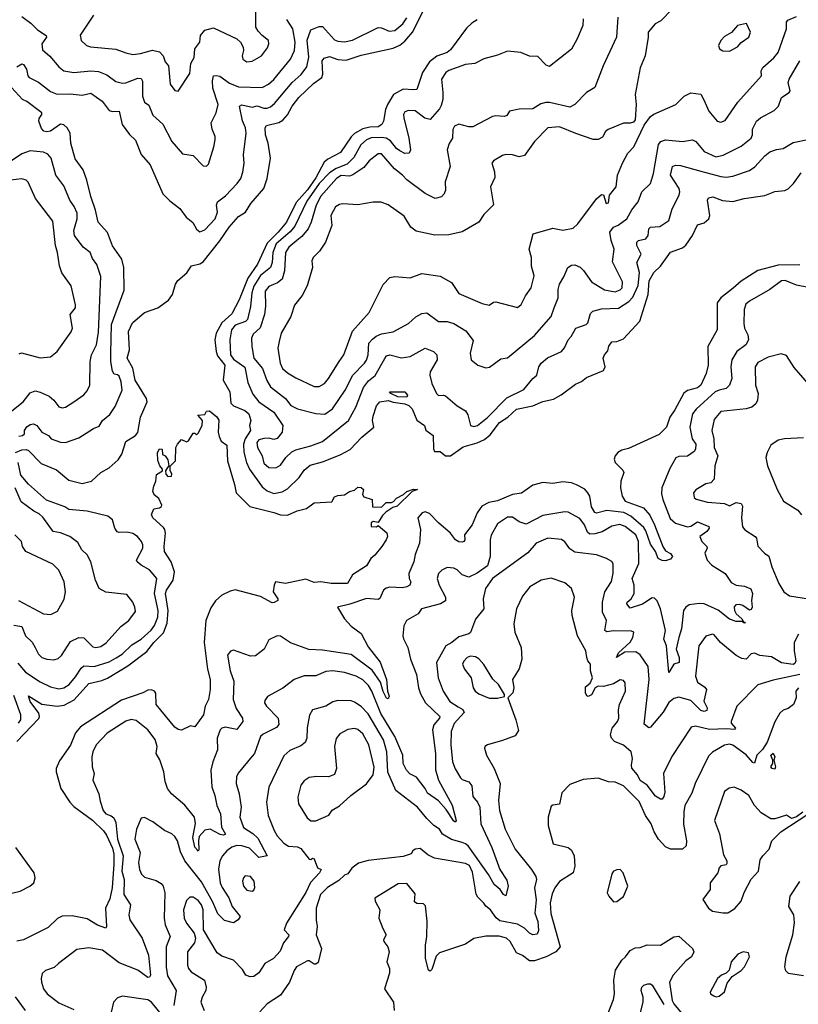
# Model space of a CAD drawing. Extents: x 1552294 to 1694791, y 811929 to 917222.
# Tile 450 of 643: x 1655203 to 1659835, y 863922 to 869779. Entities that reach past the tile are written whole.
import ezdxf

# ---------------------------------------------------------------- set-up
doc = ezdxf.new("R2010")
doc.units = 0

msp = doc.modelspace()

# ---------------------------------------------------------------- linework, layer by layer
at = {"layer": '0CON10XD'}
for points in [[(1655642.5, 869805), (1655563.4, 869686.6), (1655569.2, 869655), (1655600.8, 869625), (1655623, 869617), (1655775, 869604.5), (1655835, 869581.1), (1655875, 869572.9), (1655921.7, 869578.3), (1655992.9, 869597.1), (1656035, 869587.5), (1656056.7, 869565), (1656068.7, 869528.7), (1656088.1, 869505), (1656098.5, 869395), (1656125, 869357.8), (1656145, 869353.1), (1656215, 869458), (1656221.1, 869518.9), (1656240, 869555), (1656244, 869605), (1656273.8, 869645), (1656277.5, 869685), (1656305, 869717.5), (1656355, 869731.1), (1656495, 869664.2), (1656517.1, 869645), (1656532.5, 869615), (1656534.2, 869595), (1656525.6, 869565), (1656530.6, 869545), (1656555, 869528.6), (1656585, 869531.5), (1656642, 869565), (1656677.6, 869612.4), (1656685.6, 869635), (1656682.9, 869655), (1656645, 869685.5), (1656620.7, 869710.7), (1656607.5, 869735), (1656607.5, 869835)], [(1659087.2, 869842.8), (1659017.7, 869772.3), (1658984, 869755), (1658940.8, 869705), (1658941.9, 869675), (1658924.5, 869565), (1658895, 869492.5), (1658864.5, 869335), (1658870, 869275), (1658865, 869182.5), (1658855, 869170), (1658835, 869163.3), (1658795, 869163.8), (1658703.2, 869126.8), (1658687, 869113), (1658669.7, 869080.3), (1658645, 869065.6), (1658615, 869066.4), (1658511.4, 869101.4), (1658415, 869140.8), (1658345, 869135.8), (1658265.5, 869055), (1658205, 868971.8), (1658173.7, 868963.7), (1658134.4, 868975.6), (1658095, 868976.9), (1658075, 868971.4), (1658020.9, 868939.1), (1658010.8, 868925), (1658027.8, 868875), (1658029.5, 868840.5), (1658004.2, 868785), (1658021.7, 868678.3), (1657965, 868620), (1657934, 868575), (1657835, 868516.7), (1657755, 868498.9), (1657673.5, 868496.5), (1657562, 868522), (1657530, 868545), (1657489.8, 868609.8), (1657395, 868678.6), (1657353.2, 868693.2), (1657305, 868693.8), (1657215, 868678.6), (1657125, 868682.9), (1657105, 868680), (1657081.4, 868665), (1657054.4, 868615), (1657059.5, 868555), (1657022.9, 868455), (1656987.2, 868402.7), (1656948.8, 868365), (1656940, 868345), (1656945.6, 868305), (1656913.8, 868195), (1656882.4, 868137.6), (1656838.2, 868081.8), (1656816.6, 868013.4), (1656758.2, 867915), (1656745.6, 867865.6), (1656739.4, 867825), (1656752.8, 867735), (1656766.8, 867705), (1656795, 867677.7), (1656845, 867647.9), (1656955, 867597.9), (1656985, 867596.4), (1657015.2, 867614.8), (1657040.8, 867645), (1657103.8, 867746.2), (1657130.4, 867785), (1657183.4, 867926.6), (1657281.9, 868038.1), (1657365, 868204.5), (1657405, 868245.3), (1657435, 868251.2), (1657525, 868244.5), (1657595, 868270), (1657705, 868254.4), (1657771.9, 868215), (1657815, 868150), (1657955, 868090), (1657995, 868080), (1658021.1, 868098.9), (1658035, 868101.1), (1658165, 868067.1), (1658185.7, 868085), (1658212.7, 868137.3), (1658246.5, 868185), (1658262.9, 868255), (1658247.9, 868312.1), (1658247.5, 868365), (1658234.4, 868414.4), (1658257.5, 868505), (1658375, 868538), (1658435, 868527.5), (1658495, 868538.5), (1658522.3, 868565), (1658635, 868714.2), (1658665, 868740), (1658676.7, 868736.7), (1658692.5, 868685), (1658705, 868690), (1658712.5, 868735), (1658751.2, 868785), (1658758.6, 868855), (1658789.1, 868925), (1658820.6, 868985), (1658856.9, 869023.1), (1658918.3, 869151.7), (1658956.3, 869203.7), (1658975, 869217.1), (1659105.9, 869274.1), (1659155.4, 869324.6), (1659195, 869343.5), (1659255, 869335.8), (1659273, 869303), (1659302.5, 869235), (1659352.9, 869175), (1659375, 869168.6), (1659399.8, 869180.2), (1659475, 869288.1), (1659615.6, 869445), (1659614.4, 869475), (1659623.1, 869495), (1659688.7, 869551.3), (1659715.3, 869584.7), (1659765.5, 869725), (1659765.5, 869765), (1659772.9, 869777.1), (1659825, 869797.9)], [(1655178, 867205), (1655215, 867220), (1655241.7, 867221.7), (1655255, 867216.1), (1655329.9, 867139.9), (1655421.9, 867101.9), (1655495, 867039.8), (1655575, 867020.9), (1655630, 867035), (1655686.2, 867085), (1655735, 867114.3), (1655789.3, 867160.7), (1655810, 867195), (1655835, 867270.8), (1655891.2, 867305), (1655905, 867323.3), (1655922.1, 867415), (1655960.9, 867505), (1655958.1, 867525), (1655890.4, 867635), (1655875, 867706.9), (1655842.9, 867765), (1655855.1, 867815), (1655850.5, 867925), (1655873.3, 867975), (1655945, 868037.7), (1656025, 868064.1), (1656088.9, 868111.1), (1656111.7, 868145), (1656128.7, 868205), (1656142.6, 868227.4), (1656196.1, 868273.9), (1656225, 868314.6), (1656275, 868325.9), (1656295, 868339.1), (1656394, 868464), (1656448.8, 868545), (1656505, 868607.5), (1656545.4, 868635), (1656577.5, 868685), (1656655, 868775.6), (1656674.6, 868835), (1656694.6, 868955), (1656680.7, 869045), (1656665, 869093.8), (1656663.9, 869135), (1656671.1, 869148.9), (1656745, 869167.6), (1656768.6, 869181.4), (1656795, 869212.5), (1656823.2, 869265), (1656864.3, 869315.7), (1656950.6, 869399.4), (1657000, 869435), (1657005.3, 869455), (1657002.9, 869535), (1657015, 869550.8), (1657045, 869560.4), (1657095, 869542.1), (1657145, 869538.9), (1657235, 869568.9), (1657425, 869609.4), (1657465, 869626.5), (1657495, 869650.5), (1657542.3, 869707.7), (1657601.5, 869828.5)], [(1655215, 869798), (1655269.1, 869759.1), (1655308.1, 869718.1), (1655360, 869685), (1655362, 869675), (1655334.4, 869635), (1655339.1, 869599.1), (1655382.2, 869562.2), (1655435, 869498.9), (1655465, 869474.4), (1655525, 869464.4), (1655625, 869475.4), (1655671.5, 869471.5), (1655721.9, 869451.9), (1655775, 869411.5), (1655815, 869401.8), (1655835, 869403.8), (1655905, 869431.5), (1655925, 869430), (1655933.2, 869413.2), (1655934.2, 869324.2), (1655945, 869288), (1655970.2, 869270.2), (1655995, 869210.8), (1656055, 869158.2), (1656107, 869055), (1656171.7, 868981.7), (1656235, 868972), (1656295, 868908.8), (1656315, 868907.5), (1656325, 868920), (1656357.9, 869022.1), (1656365.5, 869064.5), (1656365.5, 869085), (1656347.6, 869127.6), (1656342.2, 869165), (1656371.1, 869225), (1656382.5, 869275), (1656350.9, 869370.9), (1656349.6, 869415), (1656355.6, 869444.4), (1656372.1, 869447.9), (1656392.8, 869442.8), (1656451, 869401), (1656505, 869379.2), (1656645, 869375.9), (1656683.8, 869396.2), (1656715, 869424), (1656814, 869545), (1656836.9, 869595), (1656841.6, 869645), (1656827.8, 869725), (1656791.1, 869781.1)], [(1657925, 869779.1), (1657891.7, 869758.3), (1657861.8, 869728.2), (1657765, 869599.2), (1657745, 869584.4), (1657685, 869561.2), (1657641, 869529), (1657600, 869465), (1657565.3, 869364.7), (1657545, 869360.9), (1657485, 869366.4), (1657426.8, 869333.2), (1657390.4, 869275), (1657379.3, 869245), (1657367.9, 869175), (1657356.4, 869155), (1657335, 869141.2), (1657285, 869139.5), (1657245, 869130.5), (1657195, 869101.2), (1657175, 869082.9), (1657110.8, 868989.2), (1657035, 868948.5), (1657015, 868931.9), (1656965, 868838.4), (1656915, 868766.4), (1656848.1, 868691.9), (1656790.7, 868575), (1656741.4, 868515), (1656675, 868449.6), (1656617.7, 868325), (1656559.3, 868240.7), (1656508.3, 868111.7), (1656465, 868028.5), (1656405.2, 867975), (1656370.9, 867915), (1656363.9, 867875), (1656370.9, 867805), (1656380.2, 867780.2), (1656422.9, 867725), (1656414.1, 867635), (1656452.5, 867565), (1656459, 867499), (1656475, 867481.2), (1656541.8, 867455), (1656566, 867435), (1656578.1, 867395), (1656570, 867365), (1656576.4, 867335), (1656543.8, 867286.2), (1656534.8, 867254.8), (1656535.6, 867205.6), (1656551.9, 867145), (1656570, 867105), (1656645, 867001.1), (1656675.8, 866975.8), (1656715, 866960.9), (1656765, 866970.4), (1656795, 866987.9), (1656865, 867055.5), (1656895, 867100.4), (1656931.5, 867128.5), (1657005, 867149.6), (1657109.9, 867190.1), (1657168.4, 867221.6), (1657238.2, 867295), (1657310, 867355), (1657302.4, 867395), (1657305, 867421.2), (1657325, 867481.2), (1657345, 867505.8), (1657395, 867514.5), (1657425, 867503.1), (1657495, 867493.8), (1657517.1, 867485), (1657537.8, 867465), (1657566.4, 867396.4), (1657612, 867365), (1657618, 867338), (1657663.1, 867305), (1657665.5, 867225.5), (1657671.1, 867211.1), (1657705, 867210), (1657735, 867183.9), (1657764.8, 867184.8), (1657841.2, 867238.8), (1657925, 867262.3), (1657968.4, 867281.6), (1658000.9, 867309.1), (1658057.8, 867382.2), (1658106.2, 867413.8), (1658157.8, 867462.2), (1658255, 867482.1), (1658315, 867507.1), (1658377.9, 867522.1), (1658425, 867547.8), (1658509.1, 867610.9), (1658545, 867627.1), (1658575, 867650), (1658675, 867692), (1658686.4, 867713.6), (1658674.5, 867765.5), (1658681.9, 867785), (1658701.4, 867808.6), (1658707.1, 867837.1), (1658725, 867862.7), (1658755, 867864.4), (1658795, 867880), (1658892.9, 867985), (1658941.6, 868145), (1658946.8, 868225), (1658974.8, 868275.2), (1659015, 868312.5), (1659074.7, 868395.3), (1659145, 868421.2), (1659165, 868437.5), (1659206.2, 868495), (1659235, 868559.2), (1659275, 868571.1), (1659302.7, 868595), (1659309.2, 868615), (1659295.6, 868705), (1659299.7, 868720.3), (1659325.6, 868724.4), (1659383.6, 868703.6), (1659445, 868697.5), (1659513.3, 868715), (1659635, 868733.8), (1659695, 868756.4), (1659755, 868763.8), (1659773.8, 868773.8), (1659806.9, 868805), (1659851.9, 868868.1)], [(1658554.2, 869785), (1658552.9, 869745), (1658519.6, 869665), (1658485.4, 869604.6), (1658355, 869501.5), (1658335, 869508.6), (1658285, 869559.5), (1658235, 869562.5), (1658183.4, 869583.4), (1658105, 869591.4), (1658045, 869567.5), (1657965, 869546), (1657911.1, 869518.9), (1657855, 869513.4), (1657755, 869476.7), (1657737.8, 869465), (1657711.6, 869425), (1657720, 869345), (1657719.3, 869305), (1657710.6, 869269.4), (1657700.6, 869249.4), (1657645, 869186.2), (1657612.6, 869192.6), (1657555, 869237.3), (1657515, 869238.9), (1657495, 869230.8), (1657486.9, 869215), (1657487.3, 869195), (1657518.2, 869075), (1657527.3, 869005), (1657520, 868985), (1657495, 868983.8), (1657465, 868998.2), (1657445, 869013.5), (1657408.4, 869058.4), (1657383.6, 869073.6), (1657355, 869079.1), (1657294.4, 869075.6), (1657265.7, 869064.3), (1657231.4, 869035), (1657190.2, 868959.8), (1657150.1, 868919.9), (1657086.2, 868893.8), (1657045, 868868.5), (1656985, 868803.8), (1656911.4, 868698.6), (1656839.6, 868550.4), (1656812, 868518), (1656728.5, 868445), (1656707.9, 868395), (1656704.8, 868335), (1656695.6, 868305), (1656635, 868257.2), (1656595, 868194.6), (1656583.9, 868155), (1656576.6, 868073.4), (1656557.9, 867995), (1656545.6, 867984.4), (1656485, 867961.4), (1656463.3, 867935), (1656453.5, 867875), (1656457.3, 867785), (1656475, 867759), (1656542, 867712), (1656560.2, 867620.2), (1656589.3, 867550.7), (1656626.2, 867505), (1656715, 867444.6), (1656767.9, 867365), (1656763.6, 867326.4), (1656735, 867288.5), (1656715, 867281.1), (1656685, 867290), (1656655, 867288.6), (1656625, 867280.7), (1656612.6, 867265), (1656617.4, 867235), (1656645.6, 867185.6), (1656655, 867140.9), (1656685, 867114.7), (1656727.1, 867112.9), (1656755, 867130), (1656785.4, 867175), (1656821.7, 867208.3), (1656845, 867220.4), (1656935, 867243.3), (1657005, 867269.1), (1657159.6, 867395), (1657203.1, 867475), (1657248.8, 867591.2), (1657278.4, 867631.6), (1657316.8, 867663.2), (1657375.7, 867764.3), (1657385, 867780), (1657403.9, 867786.1), (1657475, 867766.8), (1657526.7, 867775), (1657615, 867825.7), (1657665, 867806), (1657684, 867785), (1657685.8, 867755.8), (1657645.5, 867685), (1657641.8, 867665), (1657655.3, 867615.3), (1657683.3, 867555), (1657695, 867544.4), (1657725, 867546), (1657735, 867540.8), (1657805, 867482.9), (1657855, 867452), (1657868.3, 867428.3), (1657884.2, 867365), (1657905, 867360), (1657925.6, 867365), (1657985, 867412.1), (1658100.5, 867529.5), (1658201.3, 867578.7), (1658254.7, 867645.3), (1658279.5, 867665), (1658291.8, 867715), (1658304.2, 867735.8), (1658342.6, 867767.4), (1658425.3, 867804.8), (1658443, 867827), (1658465, 867875.7), (1658484.5, 867895.5), (1658510.6, 867945), (1658573.2, 867966.8), (1658582.2, 867975), (1658599.6, 868030.4), (1658611.9, 868045), (1658665, 868060), (1658765, 868062.8), (1658827.5, 868102.5), (1658850.8, 868129.2), (1658882.3, 868197.7), (1658890, 868275), (1658873.8, 868335), (1658899.2, 868385), (1658874.7, 868435), (1658873.5, 868456.5), (1658883.8, 868466.2), (1658928.5, 868475), (1658941.3, 868495), (1658945.5, 868535), (1658955, 868544.5), (1659012.1, 868547.9), (1659064.3, 868585), (1659085.3, 868654.7), (1659126.7, 868735), (1659130.4, 868755), (1659126, 868775), (1659074.1, 868855), (1659087.1, 868905), (1659105, 868914.4), (1659135, 868912.3), (1659255, 868878.6), (1659375, 868845.3), (1659405, 868843.3), (1659445, 868848.8), (1659545, 868882.1), (1659575.8, 868904.2), (1659635, 868970), (1659665, 868992.5), (1659705, 869007.1), (1659745, 869012.2), (1659805, 869048.2), (1659900.7, 869069.3)], [(1658761.5, 869795), (1658754.2, 869675), (1658674.6, 869505), (1658624, 869375), (1658574.2, 869345), (1658504.7, 869275.3), (1658475, 869257.8), (1658355, 869287.1), (1658333.7, 869286.4), (1658302.4, 869277.6), (1658255, 869248.9), (1658175, 869246.6), (1658117.5, 869235), (1658100.2, 869209.8), (1658087.8, 869202.2), (1658035, 869207.5), (1658015, 869203.8), (1657898.7, 869141.3), (1657875, 869141.3), (1657815, 869157.9), (1657788.6, 869145), (1657779.5, 869125), (1657778.2, 869075), (1657757.7, 869042.3), (1657745.8, 869005), (1657764.4, 868905), (1657734.5, 868815.5), (1657735.8, 868765), (1657727.6, 868742.4), (1657712, 868725), (1657675, 868716.2), (1657615, 868745.3), (1657505, 868825.7), (1657480, 868855), (1657432.8, 868892.8), (1657355, 868980.8), (1657335, 868981.9), (1657281.4, 868938.6), (1657250.1, 868899.9), (1657184.6, 868855.4), (1657165, 868848.8), (1657115, 868852.9), (1657087.9, 868835), (1656995, 868729.7), (1656966.7, 868675), (1656937.3, 868575), (1656919.6, 868535), (1656881, 868489), (1656852.4, 868465), (1656804.1, 868425), (1656784.8, 868395.2), (1656777.5, 868285), (1656763.8, 868236.2), (1656736.6, 868213.4), (1656685, 868192.1), (1656663.3, 868165), (1656665.3, 868075), (1656659.5, 868025), (1656633.1, 867946.9), (1656591.2, 867908.8), (1656582.7, 867885), (1656584, 867836), (1656595.9, 867765), (1656648.1, 867705), (1656673, 867633), (1656695, 867595.6), (1656783.5, 867525), (1656815.5, 867485), (1656854.8, 867464.8), (1656965, 867436.4), (1657017.9, 867432.1), (1657063.8, 867465), (1657138.7, 867575), (1657185.4, 867665), (1657254.5, 867735), (1657265, 867754.2), (1657276.1, 867785), (1657280, 867855), (1657300.8, 867879.1), (1657323.3, 867896.7), (1657355, 867910.4), (1657425, 867923.1), (1657515, 867972.5), (1657558.6, 868011.4), (1657595, 868031.2), (1657625.5, 868035.5), (1657695, 867984.5), (1657745, 867984.4), (1657785, 867972.5), (1657857.6, 867927.6), (1657901.2, 867871.2), (1657883.1, 867795), (1657888.9, 867755), (1657928.6, 867725), (1657975, 867707.2), (1657997.2, 867712.8), (1658065, 867762.5), (1658105, 867766.7), (1658265, 867900.8), (1658365, 868012.9), (1658381.8, 868065), (1658406.2, 868125), (1658405.4, 868175), (1658413.4, 868205), (1658440.3, 868249.8), (1658463.2, 868305), (1658485, 868319.6), (1658505, 868320.5), (1658537, 868307), (1658557.5, 868287.5), (1658605, 868219.2), (1658682.2, 868172.2), (1658745, 868160), (1658775, 868172.2), (1658786.6, 868185), (1658789.2, 868219.2), (1658729.1, 868339.1), (1658740, 868415), (1658721.1, 868465), (1658713.8, 868515), (1658734.8, 868545.2), (1658763.1, 868556.9), (1658814.8, 868595.2), (1658845, 868648.6), (1658882.1, 868695), (1658905, 868754.4), (1658955.5, 868805), (1658973.4, 868865), (1659003.3, 869036.7), (1659017.5, 869055), (1659045, 869063.8), (1659145, 869054.6), (1659205, 869063.8), (1659225, 869053.6), (1659274.5, 868995), (1659345, 868963.8), (1659387.1, 868972.9), (1659495, 869027.3), (1659555.4, 869075), (1659562.5, 869095), (1659561.5, 869128.5), (1659585.3, 869174.7), (1659610, 869195), (1659690.6, 869239.4), (1659717.1, 869265), (1659735, 869316.2), (1659781.2, 869345), (1659785.7, 869355), (1659775.5, 869405), (1659781.2, 869425), (1659843.8, 869535)], [(1657401.6, 869711.6), (1657435, 869715.4), (1657482.8, 869755), (1657505, 869789.5)], [(1655185, 869497.8), (1655215, 869516.5), (1655225, 869511.9), (1655242.2, 869485), (1655250.8, 869445), (1655260, 869435), (1655315, 869407.3), (1655385, 869350.9), (1655425.3, 869335.2), (1655502.5, 869337.5), (1655575, 869330.5), (1655625, 869341.2), (1655693.7, 869293.7), (1655735, 869238.5), (1655755, 869232.5), (1655795.4, 869235.4), (1655812.4, 869155), (1655855, 869096.9), (1655891.5, 869061.5), (1655925, 868976.9), (1655978.8, 868915), (1656055, 868744), (1656095, 868701.2), (1656155, 868656.9), (1656192.9, 868605), (1656233.5, 868573.5), (1656255, 868533.3), (1656275, 868516.2), (1656305, 868530), (1656365, 868594.4), (1656379.4, 868635), (1656374, 868675), (1656379.2, 868695), (1656428.1, 868731.9), (1656496.4, 868805), (1656518.5, 868835), (1656531.2, 868871.2), (1656538.4, 868925), (1656534, 868975), (1656550.3, 869105), (1656545.3, 869135), (1656527.5, 869177.5), (1656509.5, 869265), (1656525, 869272), (1656585, 869259.5), (1656615, 869266.6), (1656655, 869252.9), (1656675, 869252.4), (1656695, 869260), (1656719.4, 869280.6), (1656824.5, 869405.5), (1656877.2, 869452.8), (1656911, 869499), (1656923.3, 869556.7), (1656913.4, 869656.6), (1656935, 869718.6), (1656985, 869738), (1657005, 869737.8), (1657075, 869659.5), (1657095, 869650.9), (1657135, 869646.7), (1657182.5, 869657.5), (1657335, 869731.6), (1657355, 869730), (1657401.6, 869711.6)], [(1659425, 869591.2), (1659473, 869617), (1659495.8, 869644.2), (1659540, 869675), (1659550, 869705), (1659526.1, 869756.1), (1659473.3, 869745), (1659437, 869703), (1659395, 869678.6), (1659374.4, 869655), (1659360, 869625), (1659366.2, 869605), (1659385, 869594), (1659425, 869591.2)], [(1655198.2, 867301.8), (1655218.8, 867305), (1655232, 867315), (1655231.9, 867335), (1655245, 867357.5), (1655265, 867371.1), (1655285, 867375.6), (1655305, 867364.3), (1655335.4, 867325.4), (1655373.3, 867305), (1655390, 867285), (1655445, 867266.5), (1655476.1, 867263.9), (1655555, 867291.9), (1655642.2, 867347.7), (1655675, 867361.8), (1655694.8, 867395.2), (1655738.9, 867431.1), (1655771.5, 867478.5), (1655811.8, 867575), (1655806.9, 867625), (1655795, 867658), (1655785, 867667.5), (1655765, 867670), (1655755, 867687.5), (1655745.4, 867745.4), (1655744.8, 867794.8), (1655749.7, 867965), (1655825, 868170), (1655821.5, 868305), (1655810, 868355), (1655754.2, 868434.2), (1655725, 868512.5), (1655670.5, 868575), (1655654.5, 868645.5), (1655625, 868726.7), (1655602.2, 868825), (1655580.9, 868885), (1655531.9, 868951.9), (1655507.6, 869045), (1655502, 869105), (1655485, 869136.7), (1655465, 869153.8), (1655445, 869156.6), (1655385, 869116.1), (1655365, 869111.6), (1655346, 869116), (1655332.2, 869132.2), (1655317.3, 869175), (1655318.2, 869191.8), (1655334, 869215), (1655334, 869225), (1655245, 869292.1), (1655218.6, 869305), (1655153.3, 869375)], [(1655146.7, 867445), (1655223.5, 867505), (1655265, 867558.8), (1655295, 867571.1), (1655325, 867564.1), (1655378.7, 867538.7), (1655405.8, 867515.8), (1655435, 867476.9), (1655455, 867469.4), (1655475.4, 867474.6), (1655525, 867505.6), (1655585, 867547.1), (1655605, 867570.8), (1655619.2, 867605), (1655621.4, 867745), (1655629.2, 867785), (1655660, 867845), (1655670.6, 867919.4), (1655685, 868250.8), (1655662.6, 868322.6), (1655635, 868358.8), (1655621.8, 868395), (1655580.9, 868425), (1655528.7, 868495), (1655524.7, 868525), (1655545.3, 868595), (1655545, 868627.5), (1655527.1, 868667.1), (1655500.3, 868705), (1655465, 868791.4), (1655417.9, 868855), (1655389.1, 868955), (1655369.6, 868979.6), (1655345, 868991.8), (1655265, 868998.3), (1655215, 868981.4), (1655125, 868920.2)], [(1655198.9, 867791.1), (1655213.4, 867796.6), (1655325, 867768.1), (1655386.8, 867773.2), (1655425, 867806.2), (1655508.1, 867921.9), (1655516.7, 867945), (1655502.5, 868025), (1655534.5, 868065), (1655535, 868082.5), (1655508.1, 868195), (1655453.8, 868273.8), (1655439.1, 868315), (1655428.5, 868395), (1655415.3, 868435.3), (1655400.2, 868580.2), (1655296.4, 868715), (1655252.6, 868812.6), (1655241.2, 868825), (1655215, 868832.9), (1655115, 868819.6)], [(1659845, 868320.4), (1659715, 868318.4), (1659595, 868286.2), (1659496, 868224), (1659447.9, 868182.1), (1659373.5, 868125), (1659352.3, 868095), (1659352.9, 867935), (1659296.2, 867835), (1659298.8, 867725), (1659287.1, 867675), (1659255, 867604.5), (1659235, 867589.7), (1659175, 867574.2), (1659153, 867557), (1659101.2, 867458.8), (1659070, 867415), (1659050.5, 867355), (1659007.6, 867312.4), (1658825, 867229.2), (1658785, 867218.4), (1658762.2, 867205), (1658744.6, 867185), (1658739.6, 867165), (1658745.4, 867145), (1658790.4, 867100.4), (1658796.7, 867085), (1658779.7, 867035), (1658776.9, 866995), (1658786.8, 866945), (1658805.3, 866915), (1658914.6, 866875), (1658951.1, 866831.1), (1658980, 866775), (1659028.9, 866645), (1659045, 866620.6), (1659075, 866604.3), (1659086.7, 866585), (1659075, 866569.4), (1659045, 866560), (1659025, 866561.4), (1659001.1, 866575), (1658986.1, 866615), (1658955, 866658.8), (1658928.3, 866738.3), (1658915, 866758.3), (1658838.8, 866825), (1658797.3, 866847.3), (1658695, 866859.5), (1658635, 866843.8), (1658625, 866846.7), (1658605, 866880.8), (1658594.1, 866944.1), (1658583.5, 866965), (1658565, 866986.5), (1658515, 867012.9), (1658485, 867023.6), (1658435, 867030.4), (1658375, 867020.6), (1658315, 867025.4), (1658255, 867009.6), (1658188, 866962), (1658135, 866954), (1658045, 866916.9), (1657993.6, 866906.4), (1657951.9, 866885), (1657923.8, 866845), (1657895.4, 866775), (1657848.9, 866715), (1657850.6, 866685), (1657845.4, 866674.6), (1657835, 866670.6), (1657815, 866673.1), (1657795, 866686), (1657765.6, 866725), (1657695, 866785.7), (1657641.7, 866841.7), (1657615, 866852.5), (1657596.2, 866845), (1657571.4, 866815), (1657587.4, 866747.4), (1657581.1, 866665), (1657555, 866598.8), (1657547.9, 866555), (1657518.2, 866485), (1657520, 866455), (1657529.1, 866435), (1657523.8, 866416.2), (1657505.4, 866404.6), (1657480, 866400), (1657405, 866403.1), (1657382.9, 866397.1), (1657367.5, 866385), (1657344.6, 866335.4), (1657335, 866330), (1657265, 866336.3), (1657166.6, 866303.4), (1657093.3, 866285), (1657135.8, 866215.8), (1657175, 866171.5), (1657235, 866128.6), (1657275, 866049.2), (1657347.7, 865957.7), (1657384.6, 865855), (1657390, 865785), (1657400, 865755), (1657395, 865740), (1657385, 865742.5), (1657365, 865783.1), (1657348.3, 865838.3), (1657299.9, 865909.9), (1657175, 866003.6), (1657005, 866029.6), (1656922.1, 866032.1), (1656813.3, 866073.3), (1656755, 866112.9), (1656735, 866114.3), (1656685, 866090), (1656656.7, 866035), (1656605.7, 865994.3)], [(1659895.4, 868185.4), (1659825, 868200), (1659757.3, 868227.3), (1659735, 868225.4), (1659665.9, 868174.1), (1659544.2, 868105), (1659523.6, 868086.4), (1659512.1, 868055), (1659511.1, 867971.1), (1659515.6, 867945), (1659534.6, 867904.6), (1659537.7, 867875), (1659521.8, 867845), (1659468.5, 867805), (1659438.9, 867755), (1659432.7, 867715), (1659438.7, 867645), (1659425.5, 867605), (1659405.3, 867584.7), (1659363.8, 867576.2), (1659340.9, 867565), (1659228, 867462), (1659206.4, 867435), (1659189.6, 867355), (1659203.9, 867285), (1659224.4, 867254.4), (1659223.4, 867225), (1659215, 867211.2), (1659175, 867182.3), (1659125, 867180.6), (1659107, 867173), (1659070.2, 867109.8), (1659022.9, 866995), (1659021.5, 866958.5), (1659028.2, 866925), (1659072.9, 866812.9), (1659103.5, 866783.5), (1659175, 866761.8), (1659195, 866766), (1659235, 866792.6), (1659302.5, 866765), (1659304.6, 866755), (1659290.3, 866735), (1659248.5, 866705), (1659260.5, 866675), (1659290.8, 866645), (1659292.2, 866635), (1659278.8, 866605), (1659292.2, 866565), (1659320, 866535), (1659400.5, 866485), (1659435, 866431.4), (1659466.2, 866416.2), (1659515, 866410.3), (1659553.3, 866393.3), (1659563, 866365), (1659556.1, 866325), (1659560.6, 866285), (1659555, 866271.2), (1659545, 866266.1), (1659505, 866294.5), (1659485, 866301.4), (1659462.4, 866297.6), (1659453.3, 866286.7), (1659454.5, 866265), (1659464.7, 866244.7), (1659498.6, 866215), (1659508.3, 866198.3), (1659518.8, 866195), (1659515, 866190), (1659499.7, 866199.7), (1659465, 866198.5), (1659425, 866213.3), (1659357.5, 866267.5), (1659275, 866304.5), (1659245, 866306.8), (1659185, 866297.5), (1659165, 866284.5), (1659152.8, 866265), (1659140.5, 866155), (1659123.6, 866105), (1659108.1, 866035), (1659125.3, 865985), (1659127.1, 865955), (1659094.4, 865945.6), (1659065, 865896.7), (1659051.6, 866055), (1659035.8, 866095), (1659043.9, 866145), (1659015.3, 866275), (1658995, 866322), (1658978.7, 866338.7), (1658965, 866340.8), (1658908.3, 866301.7), (1658835, 866279.6), (1658815.4, 866305), (1658816.4, 866315), (1658841.1, 866335), (1658857.5, 866365), (1658858.4, 866415), (1658846.6, 866455), (1658886.4, 866545), (1658884.8, 866675), (1658868.1, 866715), (1658805, 866764.7), (1658773.2, 866776.8), (1658725, 866766.7), (1658667.3, 866732.7), (1658625, 866720.8), (1658595, 866719.7), (1658581.3, 866731.3), (1658563.4, 866775), (1658535, 866812.9), (1658465, 866849.2), (1658445, 866850.8), (1658315, 866829.3), (1658215, 866778.8), (1658175, 866792.5), (1658135, 866819.1), (1658105, 866819.2), (1658045, 866780.6), (1658008.1, 866711.9), (1658002.5, 866685), (1658002.4, 866585), (1657985, 866531.2), (1657925, 866486.1), (1657875, 866463.6), (1657835, 866476.2), (1657805, 866506.2), (1657785, 866516.5), (1657745, 866519.6), (1657715, 866504.6), (1657693.8, 866485), (1657687.1, 866455), (1657697.9, 866415), (1657735.5, 866345), (1657735, 866322.5), (1657706.4, 866303.6), (1657593.8, 866275), (1657574.3, 866245), (1657504, 866205), (1657487.3, 866172.7), (1657482, 866115), (1657485.9, 866095.9), (1657512.5, 866045), (1657528.5, 865975), (1657562.9, 865885), (1657575.4, 865805), (1657588.1, 865768.1), (1657616.9, 865715), (1657701.8, 865635), (1657700, 865625), (1657666.2, 865585), (1657658.2, 865555), (1657676.3, 865415), (1657677.1, 865317.1), (1657693.7, 865255), (1657775, 865107.5), (1657799.2, 865015), (1657795, 865006.7), (1657785, 865012.5), (1657740.8, 865080.9), (1657693.6, 865133.6), (1657628.8, 865178.8), (1657615.8, 865205), (1657563.5, 865273.5), (1657523.1, 865293.1), (1657503.6, 865315), (1657484.6, 865355), (1657481.2, 865405), (1657434.8, 865515), (1657351.7, 865651.7), (1657298.7, 865785), (1657278.5, 865818.5), (1657245, 865852.2), (1657205, 865873.4), (1657135, 865895.4), (1657065, 865905.4), (1657025, 865901.8), (1656965, 865876.9), (1656895, 865876.6), (1656835.2, 865854.8), (1656767.4, 865802.6), (1656677.7, 865752.3), (1656660.9, 865729.1), (1656658.9, 865715), (1656671.1, 865695), (1656741.1, 865625), (1656743.8, 865586.2), (1656730.3, 865569.7), (1656650.4, 865529.6), (1656635, 865515.6), (1656600.5, 865415), (1656585, 865397.8), (1656503.4, 865296.6), (1656493.3, 865275), (1656490, 865235), (1656507.5, 865175), (1656520.6, 865095), (1656512.7, 865035), (1656535, 864974.5), (1656589.2, 864939.2), (1656620.4, 864910.4), (1656675.5, 864805), (1656625, 864794.8), (1656570.3, 864850.3), (1656525, 864865.6), (1656495, 864867.2), (1656465, 864857.4), (1656434.7, 864835), (1656408.8, 864805), (1656393.1, 864775), (1656384.8, 864725.2), (1656395.2, 864645), (1656406.6, 864616.6), (1656446.9, 864555), (1656466.6, 864505), (1656514.4, 864445), (1656503.3, 864425), (1656475, 864407.8), (1656421.5, 864421.5), (1656381.1, 864461.1), (1656350.8, 864530.8), (1656285, 864650), (1656184.5, 864775), (1656159.5, 864829.5), (1656141.5, 864895), (1656125, 864921.4), (1656107, 864937), (1656065, 864955.8), (1655995, 865008.6), (1655945, 865034), (1655925, 865030), (1655898.5, 864965), (1655888.2, 864905), (1655919.6, 864825), (1655909.7, 864765), (1655915.9, 864725), (1655927.4, 864697.4), (1655945, 864677.8), (1656015, 864657.8), (1656045, 864641.4), (1656056.5, 864625), (1656065.4, 864585.4), (1656061.3, 864435), (1656067.5, 864395), (1656097.5, 864325), (1656073.3, 864265), (1656073.8, 864143.8), (1656081.7, 864091.7), (1656134.5, 864005), (1656119.2, 863915)], [(1659901.1, 867605), (1659809.5, 867709.5), (1659765, 867780.8), (1659732.3, 867792.3), (1659655, 867770.8), (1659595, 867740), (1659578.9, 867715), (1659581.2, 867605), (1659595.4, 867554.6), (1659591.9, 867515), (1659582.9, 867495), (1659558, 867475), (1659524.7, 867465.3), (1659375, 867447.7), (1659335, 867400.6), (1659321, 867335), (1659332.5, 867285), (1659333.4, 867233.4), (1659355.7, 867185.7), (1659338.5, 867125), (1659334.4, 867045), (1659315.4, 867024.6), (1659285, 867018.1), (1659225, 866982.5), (1659211.8, 866965), (1659216.2, 866936.2), (1659227.7, 866927.7), (1659295, 866909.6), (1659395, 866901.1), (1659425, 866888.1), (1659465, 866908), (1659495, 866901.8), (1659502, 866885), (1659497.3, 866815), (1659502.8, 866762.8), (1659517.5, 866745), (1659579.1, 866705), (1659586.2, 866695), (1659595, 866648.1), (1659633.8, 866605), (1659658.7, 866588.7), (1659678, 866525), (1659719.3, 866425), (1659748.8, 866375), (1659782.7, 866352.7), (1659895, 866334.6)], [(1657505, 867534.4), (1657452.5, 867535), (1657410, 867555), (1657402.5, 867565), (1657495, 867565.4), (1657510, 867545), (1657505, 867534.4)], [(1655186.3, 865485), (1655317.1, 865622.9), (1655321.5, 865635), (1655316.8, 865655), (1655265, 865722.9), (1655255, 865757.5), (1655335, 865708.2), (1655425, 865696.5), (1655467.6, 865702.4), (1655526.3, 865733.7), (1655615, 865830.6), (1655691.5, 865848.5), (1655725, 865862.6), (1655846.1, 865935), (1655958.6, 866021.4), (1656000.3, 866075), (1656057.4, 866132.6), (1656080.9, 866189.1), (1656086.3, 866265), (1656069.7, 866365), (1656076.1, 866385), (1656116.7, 866445), (1656122.8, 866495), (1656104.8, 866554.8), (1656064.7, 866615), (1656061.9, 866645), (1656070.8, 866725), (1656066.4, 866746.4), (1656059.2, 866759.2), (1655994, 866815), (1655986.2, 866835), (1656000, 866870), (1656035, 866876.2), (1656046.9, 866883.1), (1656048.8, 866891.2), (1656030.7, 866930.7), (1656002.7, 866952.7), (1655995.7, 866975), (1656000.5, 867005), (1656013.6, 867035), (1656016.1, 867073.9), (1656052.5, 867095), (1656052.5, 867105), (1656036.2, 867125), (1656025, 867157.5), (1656022, 867205), (1656035, 867226.2), (1656050, 867225), (1656051.7, 867191.7), (1656067.5, 867185), (1656085, 867160), (1656090, 867125), (1656082.5, 867115), (1656070, 867095), (1656072.5, 867075), (1656085, 867062.5), (1656105.6, 867064.4), (1656108.6, 867075), (1656097.7, 867097.7), (1656097, 867123), (1656130, 867155), (1656132.5, 867235), (1656141.1, 867255), (1656165, 867281.2), (1656195, 867268.8), (1656206.1, 867273.9), (1656235, 867320), (1656245, 867320), (1656255, 867310), (1656265, 867320), (1656287.5, 867365), (1656290, 867395), (1656263, 867427), (1656305, 867430), (1656315, 867450), (1656331.7, 867451.7), (1656375, 867416.7), (1656387, 867397), (1656384.2, 867325), (1656388.8, 867298.8), (1656402.3, 867272.3), (1656435, 867247.5), (1656440, 867155), (1656481.4, 867015), (1656490, 866965), (1656572.5, 866882.5), (1656715, 866848.5), (1656755, 866832.9), (1656795, 866832.5), (1656852.8, 866857.2), (1656909.1, 866870.9), (1656955, 866906), (1657058.8, 866911.2), (1657075, 866940), (1657095, 866948), (1657135, 866952.5), (1657165, 866973.3), (1657195, 866980), (1657215, 866997.5), (1657235, 866996.7), (1657247.5, 866985), (1657242.5, 866955), (1657250.7, 866940.7), (1657300, 866925), (1657301.7, 866881.7), (1657355, 866880), (1657383, 866907), (1657415, 866907.5), (1657426.1, 866913.9), (1657445, 866932.5), (1657486, 866954), (1657505, 866973.3), (1657545, 866986.2), (1657570, 866985), (1657536.7, 866973.3), (1657448.8, 866885), (1657422.7, 866877.3), (1657381.2, 866848.8), (1657360.7, 866829.3), (1657335, 866787.5), (1657305, 866793.3), (1657294.2, 866785.8), (1657293.8, 866763.8), (1657325, 866762.5), (1657335, 866770), (1657387, 866727), (1657390, 866705), (1657383.3, 866685), (1657356.7, 866645), (1657315, 866593.8), (1657291.2, 866575), (1657265, 866530), (1657182.4, 866477.6), (1657153.9, 866426.1), (1657055, 866425.5), (1656995, 866435.4), (1656955, 866431.6), (1656905, 866451.5), (1656785, 866425.5), (1656723.8, 866436.2), (1656716.2, 866415), (1656711.2, 866375), (1656737.5, 866335), (1656737.5, 866325), (1656717, 866313), (1656705, 866311.2), (1656635, 866348.6), (1656485, 866387.1), (1656455, 866380), (1656405, 866355.6), (1656367.6, 866322.4), (1656340.3, 866279.7), (1656309.6, 866205), (1656300, 866075), (1656320, 865915), (1656335.3, 865854.7), (1656336.7, 865795), (1656325.8, 865735), (1656307.1, 865695), (1656295.7, 865645), (1656245, 865573.3), (1656218.3, 865578.3), (1656165, 865553.3), (1656145, 865556.2), (1656125, 865570), (1656015.4, 865705), (1656012.4, 865772.4), (1656004.3, 865785), (1655987.5, 865792.5), (1655965, 865790.3), (1655935, 865774.8), (1655807.8, 865732.2), (1655565, 865572.1), (1655535, 865536.5), (1655505.6, 865464.4), (1655439.1, 865370.9), (1655420, 865325), (1655419.2, 865305), (1655448.2, 865205), (1655500.9, 865125), (1655525, 865099.2), (1655635, 865017.8), (1655700.4, 864955), (1655719.3, 864929.3), (1655755, 864851.2), (1655762.1, 864815), (1655762.7, 864755), (1655752.5, 864615), (1655739.4, 864550.6), (1655713.9, 864493.9), (1655719.4, 864385), (1655715, 864376.2), (1655665, 864393.5), (1655605, 864430.5), (1655515, 864448.7), (1655455, 864447.2), (1655427.9, 864432.1), (1655371.2, 864378.8), (1655225, 864305.6), (1655185, 864298.1)], [(1659865, 867291.1), (1659753.2, 867286.8), (1659715, 867277.5), (1659671.9, 867248.1), (1659649.4, 867205), (1659642.5, 867175), (1659651.2, 867125), (1659708.8, 866985), (1659746.2, 866915), (1659831.7, 866861.7), (1659854.5, 866834.5)], [(1655192.2, 865952.2), (1655237.3, 865897.3), (1655325, 865840), (1655385, 865810.9), (1655435, 865799.4), (1655465, 865805.4), (1655497.3, 865825), (1655535, 865869.5), (1655568.2, 865921.8), (1655584.7, 865935.2), (1655645, 865931.8), (1655735, 865960), (1655777.6, 865982.4), (1655811.8, 866005), (1655870.1, 866059.9), (1655925, 866093.7), (1655985, 866147.9), (1656005.2, 866175), (1656024.1, 866225), (1656026.2, 866265), (1656005.6, 866365), (1656018.5, 866455), (1655975.8, 866505.8), (1655924.4, 866535), (1655901.4, 866555), (1655898.6, 866565), (1655935.6, 866635), (1655935.6, 866655), (1655926.9, 866675), (1655902.9, 866705), (1655875, 866723.5), (1655841.2, 866731.2), (1655795, 866727.8), (1655782.4, 866732.4), (1655768.5, 866755), (1655754.6, 866804.6), (1655728, 866825), (1655605, 866856), (1655495, 866864.6), (1655471.4, 866881.4), (1655362, 866922), (1655255.8, 867015.8), (1655209.7, 867069.7), (1655192.8, 867145)], [(1655167.2, 866177.2), (1655215, 866170), (1655237.1, 866115), (1655276.2, 866076.2), (1655295.4, 866045), (1655315, 866005.8), (1655334.7, 865984.7), (1655365, 865974.4), (1655405, 865971.1), (1655431.1, 865978.9), (1655452.4, 865997.6), (1655505, 866080.5), (1655555, 866104.5), (1655585, 866101.8), (1655638.7, 866048.7), (1655655, 866044.7), (1655685, 866050.9), (1655717.2, 866072.8), (1655805, 866168.8), (1655851.1, 866205), (1655891.7, 866258.3), (1655888.6, 866285), (1655875.7, 866315), (1655839.4, 866359.4), (1655714.7, 866374.7), (1655675.4, 866395.4), (1655654.4, 866445), (1655625.6, 866555), (1655604.4, 866595), (1655573.3, 866625), (1655549.4, 866669.4), (1655501.2, 866705), (1655445, 866726.2), (1655402, 866735), (1655339.9, 866819.9), (1655319.5, 866839.5), (1655286.3, 866856.4), (1655211.2, 866911.2), (1655175, 866994.5)], [(1655195, 866324.6), (1655345, 866244.4), (1655388.7, 866241.3), (1655428.3, 866261.7), (1655467.6, 866332.4), (1655474.5, 866375), (1655468.2, 866435), (1655435, 866504.2), (1655399.8, 866539.8), (1655240, 866615), (1655219.2, 866645), (1655212.9, 866675), (1655174.6, 866715)], [(1659836.6, 866123.4), (1659810.5, 866075), (1659810.4, 866025), (1659820.9, 865965), (1659815, 865949.5), (1659805, 865943.6), (1659735, 865954), (1659675, 865988.2), (1659606.5, 865996.5), (1659575, 866010.5), (1659555, 866007.3), (1659525, 865976), (1659498.4, 865978.4), (1659466.2, 865996.2), (1659372.5, 866075), (1659335, 866120), (1659323.6, 866123.6), (1659285, 866112), (1659243.6, 866055), (1659222.5, 865875), (1659235, 865838.5), (1659279.1, 865809.1), (1659288.2, 865795), (1659273.3, 865725), (1659291.8, 865685), (1659290.3, 865669.7), (1659275, 865663.4), (1659255, 865670.5), (1659195, 865729.3), (1659125, 865748.9), (1659095, 865740.5), (1659065, 865717.8), (1659030.5, 865659.5), (1658955, 865571.2), (1658945, 865566), (1658917.8, 865587.8), (1658947.8, 865855), (1658941.7, 865931.7), (1658895, 866000.6), (1658868.8, 866018.8), (1658802.7, 866017.3), (1658753.8, 865985), (1658765, 866012.5), (1658835, 866075.7), (1658850, 866105), (1658855.6, 866135), (1658841.7, 866141.7), (1658735, 866144.4), (1658695, 866138.7), (1658684, 866145), (1658694.6, 866204.6), (1658670.6, 866255), (1658670.9, 866315), (1658683.9, 866375), (1658722.7, 866437.3), (1658733.9, 866486.1), (1658733.1, 866543.1), (1658726.4, 866556.4), (1658694.7, 866574.7), (1658635, 866595.4), (1658505, 866612.7), (1658475, 866631.4), (1658445, 866672.5), (1658426.9, 866686.9), (1658345, 866695.4), (1658275.7, 866665), (1658225, 866608.2), (1658016.2, 866455), (1657973.8, 866395), (1657960.9, 866335), (1657964, 866275), (1657915, 866213.8), (1657885.4, 866134.6), (1657874.5, 866125.5), (1657815, 866108.1), (1657774.4, 866075), (1657738.2, 866055), (1657682.7, 865955), (1657692.2, 865865), (1657721.6, 865785), (1657762.5, 865722.5), (1657811.8, 865691.8), (1657840, 865675), (1657847.4, 865657.4), (1657787.5, 865592.5), (1657770.3, 865545), (1657767.2, 865465), (1657777.7, 865365), (1657792.6, 865322.6), (1657825, 865269.2), (1657835, 865260), (1657875, 865245.6), (1657891.9, 865221.9), (1657898.9, 865158.9), (1657927.1, 865125), (1657939.4, 865095), (1657946.5, 864995), (1658011.9, 864855), (1658059.5, 864725), (1658100.8, 864660.9), (1658109.6, 864625), (1658095, 864567.5), (1658080.8, 864575), (1658061.1, 864605), (1658024.7, 864634.7), (1657991.3, 864695), (1657870, 864865), (1657855, 864877.8), (1657835, 864884.2), (1657771.7, 864901.7), (1657718.1, 864935), (1657700, 864965), (1657666.3, 864986.3), (1657625, 865026.8), (1657568.9, 865095), (1657441.1, 865195), (1657393.5, 865303.5), (1657387.9, 865425), (1657366.5, 865495), (1657275, 865650), (1657235, 865693.8), (1657195, 865720), (1657175, 865727.9), (1657095, 865730), (1657065, 865721.9), (1657024.6, 865695.4), (1656945, 865674), (1656927, 865643), (1656913.8, 865566.2), (1656911.5, 865505), (1656900.9, 865479.1), (1656875, 865460), (1656808.9, 865431.1), (1656775, 865400), (1656685.4, 865214.6), (1656670.4, 865125), (1656680.9, 865045), (1656715.9, 864955.9), (1656735, 864924.5), (1656775, 864880.6), (1656802.8, 864862.8), (1656855, 864859.5), (1656875, 864849.3), (1656925, 864786), (1656935, 864783.3), (1656945, 864791.2), (1656955, 864787.5), (1656973.5, 864733.5), (1656996.7, 864725), (1656986.2, 864705), (1656933.8, 864646.2), (1656905, 864587.5), (1656790, 864405), (1656776.9, 864365), (1656803.1, 864335), (1656802.7, 864325), (1656771.5, 864288.5), (1656751.5, 864238.5), (1656713.1, 864195), (1656661.9, 864165), (1656625, 864109.2), (1656595, 864087.5), (1656574.1, 864085.9), (1656548, 864095), (1656528.7, 864128.7), (1656475, 864184.5), (1656405, 864208.2), (1656378.5, 864228.5), (1656296, 864366), (1656293.3, 864485), (1656283.9, 864515), (1656265, 864539.1), (1656235, 864560.4), (1656215, 864559.1), (1656195, 864540), (1656177.4, 864485), (1656181.6, 864435), (1656195.2, 864405.2), (1656241.4, 864345), (1656249.4, 864315), (1656241.9, 864288.1), (1656201.1, 864235), (1656200.4, 864155), (1656206.5, 864135), (1656221.9, 864115), (1656302.5, 864065), (1656312.9, 864025), (1656310, 864005), (1656288.1, 863965), (1656280, 863935), (1656300, 863885)], [(1659845, 865883.4), (1659685, 865851.3), (1659595, 865822.4), (1659469.5, 865695), (1659435.4, 865605), (1659435.5, 865595), (1659461.5, 865565), (1659455, 865556.9), (1659405, 865561.1), (1659307.1, 865557.1), (1659223.7, 865576.3), (1659198.2, 865571.8), (1659083.3, 865396.7), (1659032.5, 865295), (1659040, 865185), (1659035, 865157.5), (1659025, 865143.3), (1659015, 865142), (1658985, 865160.5), (1658935.2, 865225.2), (1658895, 865252.7), (1658877.4, 865287.4), (1658845, 865326.2), (1658842, 865345), (1658849.2, 865385), (1658839.7, 865425), (1658795, 865464.5), (1658741.9, 865485), (1658724.4, 865505), (1658716.9, 865525), (1658727.3, 865565), (1658758.9, 865605), (1658766.5, 865625), (1658765.7, 865674.3), (1658771.9, 865705), (1658806.7, 865785), (1658804.2, 865835), (1658795, 865847.5), (1658775, 865852.2), (1658735, 865829.2), (1658675, 865813.3), (1658645, 865814.5), (1658626.1, 865803.9), (1658605, 865763.4), (1658585, 865753.6), (1658577.8, 865757.8), (1658568.9, 865775), (1658569.2, 865810.8), (1658596.6, 865833.4), (1658610.6, 865865), (1658599.3, 865905), (1658599.5, 865945), (1658583.5, 865965), (1658577.5, 865985), (1658570.6, 866025), (1658522.2, 866115), (1658490, 866235), (1658488, 866265), (1658504.2, 866345), (1658486.4, 866396.4), (1658445, 866430), (1658365, 866457.5), (1658305, 866445.6), (1658237.5, 866405), (1658195, 866350.8), (1658158.8, 866275), (1658142.2, 866185), (1658147.5, 866135), (1658185.8, 866045), (1658189.2, 865975), (1658175, 865917.5), (1658133.8, 865855), (1658142, 865805), (1658136.2, 865775), (1658107.5, 865745), (1658155.4, 865615), (1658169.4, 865550.6), (1658150.5, 865519.5), (1658075, 865490.8), (1657985, 865466.7), (1657970, 865455), (1657968.8, 865445), (1657980.8, 865405), (1658026.5, 865325), (1658061.1, 865235), (1658052.2, 865135), (1658057.5, 865075), (1658090, 864965), (1658150.5, 864845), (1658247.5, 864725), (1658273.2, 864683.2), (1658276.4, 864665), (1658266.3, 864615), (1658275.8, 864544.2), (1658268.4, 864465), (1658286.1, 864415), (1658289.3, 864360.7), (1658280.6, 864339.4), (1658255, 864336), (1658235, 864344.6), (1658205, 864374.7), (1658165, 864399.5), (1658059.5, 864419.5), (1658036.5, 864436.5), (1658003.2, 864485), (1657976, 864506), (1657965, 864524), (1657929.2, 864559.2), (1657918.3, 864578.3), (1657897.6, 864707.6), (1657878.2, 864748.2), (1657855, 864759), (1657671.2, 864791.2), (1657630.5, 864810.5), (1657585, 864849.5), (1657555.5, 864844.5), (1657541.2, 864835), (1657532.3, 864817.7), (1657485, 864801.8), (1657275, 864778.1), (1657219, 864761), (1657178.5, 864731.5), (1657155, 864697.5), (1657135, 864691.4), (1657101.7, 864658.3), (1657033.7, 864616.4), (1656991.4, 864575), (1656965.8, 864494.2), (1656966, 864425), (1656972.9, 864385), (1656967.1, 864335), (1656998.8, 864255), (1656978.1, 864171.9), (1656965, 864160.6), (1656955, 864161.4), (1656925, 864181.2), (1656915, 864180), (1656850, 864145), (1656835, 864123.3), (1656806.9, 864055), (1656755, 863977.5), (1656675, 863925.5), (1656631.9, 863878.1)], [(1656605.7, 865994.3), (1656575, 865994), (1656475, 866028.8), (1656457, 866023), (1656440, 866000), (1656455.6, 865905), (1656476.7, 865845), (1656472, 865735), (1656491.3, 865681.3), (1656528.6, 865625), (1656530.6, 865605), (1656495, 865557.1), (1656425, 865571.5), (1656405, 865565.5), (1656395.6, 865555), (1656378.5, 865505), (1656380.5, 865435), (1656351.2, 865365), (1656340.6, 865315), (1656346.1, 865215), (1656363.8, 865165), (1656374.6, 865105), (1656397.7, 865055), (1656403.2, 864975), (1656427.1, 864935), (1656415, 864928.1), (1656395, 864932), (1656335.8, 864964.2), (1656305, 864958.6), (1656270.1, 864919.9), (1656265.7, 864894.3), (1656269.1, 864840.9), (1656265, 864832.5), (1656261.2, 864838.8), (1656245, 864856.7), (1656233, 864915), (1656247.8, 864997.7), (1656242.3, 865035), (1656185, 865107.1), (1656105.8, 865175), (1656082, 865205), (1656067.9, 865247.9), (1656060.5, 865305), (1656036.2, 865376.2), (1656015.6, 865415), (1656021.5, 865455), (1656007.8, 865497.8), (1655965, 865554.2), (1655895, 865610), (1655865, 865615.5), (1655835, 865606.9), (1655723.5, 865535), (1655658.5, 865465), (1655637.1, 865425), (1655631.2, 865395), (1655634.4, 865335), (1655645.5, 865295), (1655638.6, 865255), (1655674.1, 865175), (1655680.9, 865130.9), (1655699.3, 865075), (1655715, 865054.7), (1655746.7, 865043.3), (1655762.4, 865032.4), (1655774.3, 865004.3), (1655785.4, 864905), (1655818.4, 864805), (1655810.8, 864715), (1655824.3, 864664.3), (1655821.3, 864575), (1655862.5, 864515), (1655852.7, 864455), (1655858.8, 864425), (1655930.4, 864315), (1655969.4, 864215), (1655980.3, 864095), (1655975, 864084.6), (1655965, 864081.3), (1655904.6, 864125), (1655795, 864168.7), (1655695, 864244.5), (1655615, 864258.2), (1655541.7, 864248.3), (1655434.2, 864165), (1655408.7, 864141.3), (1655355.8, 864124.2), (1655336.2, 864105), (1655330, 864075), (1655332.9, 864055), (1655344.6, 864014.6), (1655365.8, 863985), (1655435, 863930.6), (1655525, 863891.9)], [(1657995, 865743.3), (1658045, 865744), (1658086.7, 865753.3), (1658087.5, 865765), (1658052.2, 865825), (1658017, 865857), (1657965, 865944.4), (1657935, 865977.8), (1657915, 865990), (1657885, 865993.1), (1657865.5, 865984.5), (1657845, 865963.8), (1657837.1, 865945), (1657850, 865915), (1657887.8, 865865), (1657901.5, 865805), (1657913.1, 865785), (1657935, 865768.9), (1657995, 865743.3)], [(1659835.5, 865804.5), (1659819.7, 865785), (1659822.2, 865745), (1659806.7, 865705), (1659775, 865682), (1659745, 865672), (1659725, 865654.2), (1659695, 865602.5), (1659648.8, 865481.2), (1659621.3, 865438.7), (1659589.2, 865405), (1659575, 865357.5), (1659565, 865360), (1659525, 865405.6), (1659445, 865463.8), (1659425, 865469.6), (1659395, 865462.9), (1659325, 865422.2), (1659301.1, 865398.9), (1659221.8, 865235), (1659200.9, 865179.1), (1659159.6, 865105), (1659153.2, 865066.8), (1659152.9, 864992.9), (1659170, 864895), (1659167.5, 864865), (1659145, 864845.7), (1659075, 864845.7), (1659045, 864860), (1659002.9, 864905), (1658977.3, 864947.3), (1658958.8, 864995), (1658925.3, 865045.3), (1658888, 865128), (1658795, 865221.1), (1658745, 865244.2), (1658705.9, 865245.9), (1658645, 865268), (1658555, 865260), (1658475, 865228.8), (1658428.8, 865181.2), (1658415, 865112.5), (1658373.6, 865106.4), (1658365, 865100), (1658347.5, 865035), (1658346.9, 864985), (1658377.5, 864877.5), (1658465, 864855.5), (1658485, 864840), (1658501.1, 864805), (1658504.6, 864744.6), (1658496.2, 864703.8), (1658415, 864653.1), (1658386.6, 864615), (1658371.1, 864578.9), (1658359, 864525), (1658361.7, 864461.7), (1658418.6, 864265), (1658392.8, 864235), (1658335.4, 864204.6), (1658265, 864180.9), (1658235, 864180), (1658195, 864211.7), (1658158.3, 864228.3), (1658120.9, 864295), (1658099.2, 864315), (1658055, 864327.5), (1657975, 864328.1), (1657905, 864313.3), (1657855, 864281), (1657701.2, 864228.8), (1657680.5, 864209.5), (1657655, 864130), (1657645, 864120), (1657634.2, 864125), (1657616.9, 864195), (1657617.9, 864275), (1657625.9, 864325), (1657626, 864416), (1657617.3, 864507.3), (1657605, 864519.2), (1657565, 864522.5), (1657551.7, 864531.7), (1657555, 864580), (1657505, 864641.2), (1657455, 864638.8), (1657316.4, 864553.6), (1657316.7, 864535), (1657346, 864485), (1657340, 864435), (1657362.3, 864372.3), (1657383.8, 864335), (1657366.2, 864305), (1657368.8, 864295), (1657393.8, 864265), (1657400, 864235), (1657386.7, 864175), (1657402.5, 864135), (1657403, 864107), (1657373.3, 864015), (1657426.7, 863935), (1657430, 863885)], [(1655196.3, 865593.7), (1655208.6, 865615), (1655210.3, 865645), (1655168.2, 865758.2)], [(1656965, 865014.2), (1657042.5, 865047.5), (1657062, 865078), (1657106.3, 865103.7), (1657172.5, 865165), (1657265, 865233.6), (1657305, 865286.7), (1657311.9, 865331.9), (1657279.1, 865465), (1657245, 865530.5), (1657215, 865556.8), (1657195, 865562.9), (1657155, 865557.3), (1657108, 865532), (1657085, 865504.2), (1657075.4, 865455), (1657087.5, 865325), (1657075, 865289.2), (1657040, 865275), (1656968, 865278), (1656925, 865272.1), (1656895, 865251.5), (1656876.2, 865225), (1656858.1, 865155), (1656861.4, 865115), (1656912, 865032), (1656935, 865014.3), (1656965, 865014.2)], [(1659695, 865320), (1659680, 865325), (1659672.5, 865335), (1659682.5, 865355), (1659682.5, 865375), (1659671.2, 865405), (1659685, 865416.2), (1659695.6, 865395), (1659690, 865375), (1659700, 865335), (1659695, 865320)], [(1659861.2, 865065), (1659825, 865036.9), (1659795, 865028), (1659765, 865046.9), (1659695.9, 865025.9), (1659672.5, 865025), (1659615, 865061.2), (1659574, 865105), (1659540, 865165), (1659495, 865195.7), (1659454.3, 865214.3), (1659422.7, 865207.3), (1659395, 865187.5), (1659336.7, 865015), (1659365.4, 864935.4), (1659390.8, 864810.8), (1659410, 864775), (1659409.3, 864760.7), (1659405, 864752.5), (1659375, 864746.7), (1659363.8, 864735), (1659356.1, 864703.9), (1659310, 864645), (1659310, 864605), (1659266.7, 864545), (1659300, 864495), (1659325, 864476), (1659385, 864466.2)], [(1659385, 864466.2), (1659415, 864466.7), (1659425, 864473.3), (1659457.7, 864492.3), (1659494.2, 864535.8), (1659513.2, 864586.8), (1659555, 864666.7), (1659597.5, 864715), (1659608.8, 864781.2), (1659623.8, 864806.2), (1659662.5, 864845), (1659677.5, 864895), (1659731.9, 864948.1), (1659949.1, 865090.9)], [(1655115, 864573.8), (1655205, 864595.9), (1655262.9, 864625), (1655286.7, 864645), (1655295.6, 864675), (1655288.1, 864705), (1655180, 864855)], [(1656585, 864594.4), (1656595, 864600.8), (1656602.2, 864617.8), (1656598.5, 864655), (1656575, 864681.9), (1656545, 864686), (1656533.8, 864675), (1656528, 864655), (1656534.4, 864625), (1656555, 864601.9), (1656585, 864594.4)], [(1658735, 864532.5), (1658755, 864533.3), (1658795, 864563.8), (1658820, 864625), (1658793.3, 864705), (1658775, 864723.3), (1658755, 864722.5), (1658736.4, 864713.6), (1658725, 864697.5), (1658698.6, 864585), (1658707.5, 864565), (1658735, 864532.5)], [(1659865, 864092.4), (1659776.4, 864106.4), (1659760.7, 864120.7), (1659755.6, 864145), (1659763.5, 864205), (1659802.5, 864335), (1659812.1, 864407.9), (1659808.1, 864455), (1659777.9, 864505), (1659787.5, 864565), (1659845, 864653.3)], [(1658678.5, 863805), (1658735, 863950), (1658740.6, 863985), (1658736.5, 864065), (1658747.8, 864125), (1658784.3, 864185), (1658807.5, 864205), (1658835, 864241.9), (1658865, 864258.2), (1658895, 864260.5), (1658935, 864275.6), (1659015, 864273.6), (1659095, 864323.5), (1659125, 864326.9), (1659206.2, 864255), (1659214, 864235), (1659200, 864205), (1659165, 864181.4), (1659090, 864095), (1659068, 864055), (1659084.7, 863945.2), (1659094.4, 863925), (1659171.9, 863831.9)], [(1659347, 863967), (1659365, 863970), (1659395, 863996.2), (1659412.3, 864047.7), (1659442, 864088), (1659495, 864123.3), (1659514, 864146), (1659543.8, 864205), (1659538.3, 864228.3), (1659506.1, 864233.9), (1659475, 864221.2), (1659436.2, 864175), (1659423.3, 864125), (1659405, 864106.7), (1659377.5, 864095), (1659353.3, 864075), (1659310, 863995), (1659312.5, 863985), (1659332.1, 863972.1), (1659347, 863967)], [(1658894.6, 863865.4), (1658911.3, 863935), (1658912.3, 863965), (1658900, 864005), (1658904, 864025), (1658915, 864036), (1658940, 864045), (1658955, 864044), (1658965, 864036), (1659035, 863922)], [(1655176.3, 863966.4), (1655235, 863886.4)], [(1656061.4, 863841.4), (1655986.5, 863935), (1655965, 863948.5), (1655815, 863971.4), (1655785, 863961.2), (1655760.8, 863935), (1655747.8, 863875)]]:
    msp.add_lwpolyline(points, dxfattribs=at)

doc.saveas('drawing.dxf')
